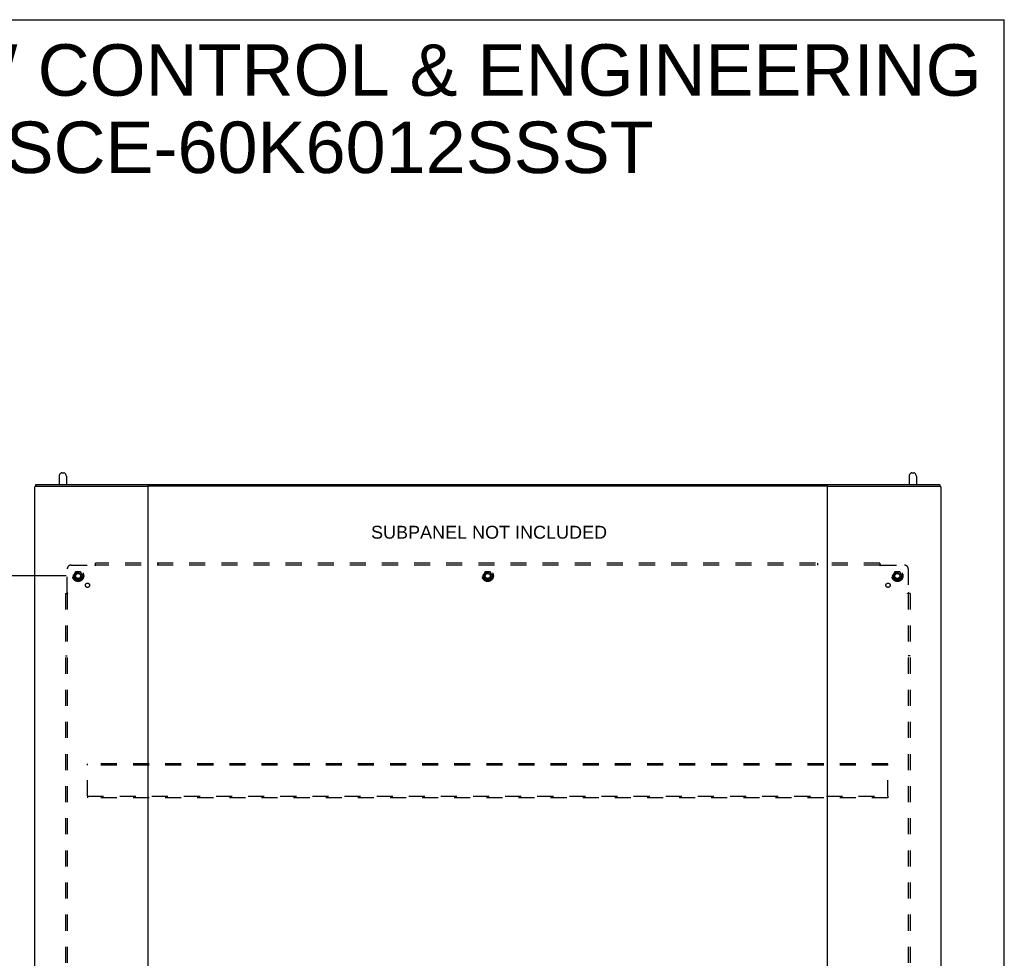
# Model space of a CAD drawing. Header units: inches. Extents: x 0 to 193, y 0 to 125.
# Tile 278 of 278: x 128 to 193, y 63 to 125. Entities that reach past the tile are written whole.
import ezdxf

# ---------------------------------------------------------------- set-up
doc = ezdxf.new("R2010")
doc.units = ezdxf.units.IN
doc.header["$LTSCALE"] = 10.635988
doc.header["$MEASUREMENT"] = 0
doc.linetypes.add('HIDDEN', pattern=[0.2, 0.1, -0.1])
doc.layers.get('0').update_dxf_attribs({"linetype": 'CONTINUOUS'})
for name, color, linetype in [('DEFAULT_2', 8, 'HIDDEN'), ('DIMENSIONS', 7, 'CONTINUOUS'), ('SUBPANEL', 7, 'CONTINUOUS')]:
    doc.layers.add(name, color=color, linetype=linetype)
doc.styles.get("Standard").update_dxf_attribs({"font": 'arial.ttf'})
doc.dimstyles.new('DIMSTYLE_1', dxfattribs={"dimtxt": 0.853154, "dimasz": 1.137539, "dimexe": 0.09, "dimexo": 0.07, "dimgap": 0.0375, "dimtad": 0, "dimtih": 1, "dimtoh": 1, "dimzin": 4, "dimdsep": 46, "dimtxsty": 'Standard', "dimblk": '_FILLED', "dimblk1": '_FILLED', "dimblk2": '_FILLED', "dimcen": 0.09, "dimadec": 3, "dimazin": 1, "dimtfac": 1, "dimtdec": 3, "dimtofl": 0, "dimtmove": 0, "dimatfit": 3, "dimldrblk": '_FILLED', "dimfxl": 0, "dimtolj": 1, "dimtzin": 4, "dimarcsym": 0})

# ---------------------------------------------------------------- blocks, each defined once
blk = doc.blocks.new('_FILLED')
at = {"color": 0, "linetype": 'ByBlock'}
blk.add_solid([(0, 0), (-1, 0.2), (-1, -0.2)], dxfattribs=at)
blk = doc.blocks.new('*D2')
at = {"layer": 'DIMENSIONS', "color": 2, "linetype": 'Continuous'}
for p, q in [((131.253, 88.291), (123.066, 88.291)), ((124.09, 88.291), (124.09, 62.019)), ((124.09, 34.041), (124.09, 60.312)), ((131.253, 34.041), (123.066, 34.041))]:
    blk.add_line(p, q, dxfattribs=at)
at = {"layer": 'DIMENSIONS', "color": 2, "linetype": 'Continuous', "xscale": 1.1375387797, "yscale": 1.1375387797, "zscale": 1.1375387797}
for p, rotation in [((124.09, 88.291), 90), ((124.09, 34.041), 270)]:
    blk.add_blockref('_FILLED', p, dxfattribs=dict(at, rotation=rotation))
at = {"layer": 'DIMENSIONS', "color": 2, "linetype": 'Continuous', "insert": (124.09, 61.592), "char_height": 0.8532, "width": 2.98128, "attachment_point": 2, "line_spacing_factor": 0.9}
blk.add_mtext('54.25', dxfattribs=at)

msp = doc.modelspace()

# ---------------------------------------------------------------- linework, layer by layer
at = {"color": 7, "linetype": 'Continuous'}
for p, q in [((0, 125.129), (193.382, 125.129)), ((193.382, 0), (193.382, 125.129)), ((130.787, 94.891), (130.787, 94.338)), ((130.965, 95.114), (131.092, 95.114)), ((131.27, 94.891), (131.27, 94.338)), ((187.079, 94.891), (187.079, 94.338)), ((187.257, 95.114), (187.384, 95.114)), ((187.562, 94.891), (187.562, 94.338)), ((129.227, 94.322), (129.227, 94.23)), ((129.289, 94.338), (189.06, 94.338)), ((189.123, 94.322), (189.123, 94.23))]:
    msp.add_line(p, q, dxfattribs=at)
at = {"color": 3, "linetype": 'Continuous'}
for p, q in [((129.175, 31.27), (129.175, 94.192)), ((129.256, 94.238), (136.644, 94.238)), ((136.649, 94.238), (136.699, 94.238)), ((136.675, 94.208), (136.675, 31.3)), ((181.645, 94.238), (136.705, 94.238)), ((181.65, 94.238), (181.7, 94.238)), ((181.675, 31.3), (181.675, 94.208)), ((181.706, 94.238), (189.093, 94.238)), ((189.175, 94.192), (189.175, 31.27))]:
    msp.add_line(p, q, dxfattribs=at)
for points in [[(129.227, 94.23), (129.218, 94.227), (129.21, 94.224), (129.203, 94.221), (129.196, 94.218), (129.191, 94.214), (129.186, 94.21), (129.182, 94.207), (129.179, 94.203), (129.176, 94.199), (129.175, 94.195), (129.175, 94.192)], [(129.256, 94.238), (129.246, 94.236), (129.236, 94.233), (129.227, 94.23)], [(189.093, 94.238), (189.103, 94.236), (189.113, 94.233), (189.122, 94.23)], [(189.122, 94.23), (189.131, 94.227), (189.139, 94.224), (189.146, 94.221), (189.153, 94.218), (189.158, 94.214), (189.163, 94.21), (189.167, 94.207), (189.17, 94.203), (189.173, 94.199), (189.174, 94.195), (189.175, 94.192)]]:
    msp.add_lwpolyline(points, dxfattribs=at)
at = {"color": 7, "linetype": 'Continuous'}
for points in [[(129.227, 94.322), (129.227, 94.323), (129.227, 94.325), (129.228, 94.326), (129.23, 94.327), (129.231, 94.328), (129.233, 94.329), (129.236, 94.331), (129.238, 94.332), (129.242, 94.333), (129.245, 94.334), (129.248, 94.334), (129.252, 94.335), (129.256, 94.336), (129.261, 94.336), (129.265, 94.337), (129.27, 94.337), (129.274, 94.338), (129.279, 94.338), (129.284, 94.338), (129.289, 94.338)], [(189.06, 94.338), (189.065, 94.338), (189.07, 94.338), (189.075, 94.338), (189.079, 94.337), (189.084, 94.337), (189.088, 94.336), (189.093, 94.336), (189.097, 94.335), (189.101, 94.334), (189.104, 94.334), (189.108, 94.333), (189.111, 94.332), (189.113, 94.331), (189.116, 94.329), (189.118, 94.328), (189.119, 94.327), (189.121, 94.326), (189.122, 94.325), (189.122, 94.323), (189.123, 94.322)]]:
    msp.add_lwpolyline(points, dxfattribs=at)
for centre, radius, start, end in [((131.029, 94.892), 0.241, 123.18477, 180), ((130.965, 94.989), 0.125, 90, 123.18477), ((131.092, 94.989), 0.125, 56.81523, 90), ((131.029, 94.892), 0.241, 0, 56.81523), ((187.321, 94.892), 0.241, 123.18477, 180), ((187.257, 94.989), 0.125, 90, 123.18477), ((187.384, 94.989), 0.125, 56.81523, 90), ((187.321, 94.892), 0.241, 0, 56.81523)]:
    msp.add_arc(centre, radius, start, end, dxfattribs=at)
at = {"color": 3, "linetype": 'Continuous'}
for centre, radius, start, end in [((136.644, 94.207), 0.031, 0, 90), ((136.705, 94.208), 0.03, 90, 180), ((181.645, 94.208), 0.03, 0, 90), ((181.706, 94.207), 0.031, 90, 180)]:
    msp.add_arc(centre, radius, start, end, dxfattribs=at)
at = {"layer": 'DEFAULT_2', "color": 8, "linetype": 'HIDDEN'}
for p, q in [((131.886, 88.563), (131.732, 88.296)), ((131.732, 88.286), (131.886, 88.018)), ((132.204, 88.568), (131.895, 88.568)), ((132.367, 88.296), (132.213, 88.563)), ((132.213, 88.018), (132.367, 88.286)), ((159.011, 88.563), (158.857, 88.296)), ((158.857, 88.286), (159.011, 88.018)), ((159.329, 88.568), (159.02, 88.568)), ((159.492, 88.296), (159.338, 88.563)), ((159.338, 88.018), (159.492, 88.286)), ((186.136, 88.563), (185.982, 88.296)), ((185.982, 88.286), (186.136, 88.018)), ((186.454, 88.568), (186.145, 88.568)), ((186.617, 88.296), (186.463, 88.563)), ((186.463, 88.018), (186.617, 88.286)), ((132.204, 88.013), (131.895, 88.013)), ((159.329, 88.013), (159.02, 88.013)), ((186.454, 88.013), (186.145, 88.013)), ((132.675, 75.749), (132.675, 75.853)), ((185.675, 75.853), (132.675, 75.853)), ((132.675, 73.707), (132.675, 75.749)), ((185.675, 75.749), (132.675, 75.749)), ((185.675, 75.749), (185.675, 75.853)), ((185.675, 73.707), (185.675, 75.749)), ((132.675, 73.707), (132.675, 73.603)), ((132.675, 73.707), (185.675, 73.707)), ((185.675, 73.707), (185.675, 73.603)), ((185.675, 73.603), (132.675, 73.603))]:
    msp.add_line(p, q, dxfattribs=at)
for centre, radius in [((132.05, 88.291), 0.372), ((132.05, 88.291), 0.356), ((132.05, 88.291), 0.312), ((132.05, 88.291), 0.204), ((132.05, 88.291), 0.188), ((132.05, 88.291), 0.183), ((132.05, 88.291), 0.165), ((159.175, 88.291), 0.372), ((159.175, 88.291), 0.356), ((159.175, 88.291), 0.312), ((159.175, 88.291), 0.204), ((159.175, 88.291), 0.188), ((159.175, 88.291), 0.183), ((159.175, 88.291), 0.165), ((186.3, 88.291), 0.372), ((186.3, 88.291), 0.356), ((186.3, 88.291), 0.312), ((186.3, 88.291), 0.204), ((186.3, 88.291), 0.188), ((186.3, 88.291), 0.183), ((186.3, 88.291), 0.165)]:
    msp.add_circle(centre, radius, dxfattribs=at)
for centre, start, end in [((131.741, 88.291), 150.01268, 209.98829), ((131.895, 88.558), 90.01235, 149.98915), ((132.204, 88.558), 30.01204, 89.98872), ((132.358, 88.291), 330.01268, 29.98829), ((158.866, 88.291), 150.01268, 209.98829), ((159.02, 88.558), 90.01235, 149.98915), ((159.329, 88.558), 30.01204, 89.98872), ((159.483, 88.291), 330.01268, 29.98829), ((185.991, 88.291), 150.01268, 209.98829), ((186.145, 88.558), 90.01235, 149.98915), ((186.454, 88.558), 30.01204, 89.98872), ((186.608, 88.291), 330.01268, 29.98829), ((131.895, 88.023), 210.01204, 269.98872), ((132.204, 88.023), 270.01235, 329.98915), ((159.02, 88.023), 210.01204, 269.98872), ((159.329, 88.023), 270.01235, 329.98915), ((186.145, 88.023), 210.01204, 269.98872), ((186.454, 88.023), 270.01235, 329.98915)]:
    msp.add_arc(centre, 0.01, start, end, dxfattribs=at)
at = {"layer": 'SUBPANEL', "color": 8, "linetype": 'HIDDEN'}
for p, q in [((131.331, 87.17), (131.331, 88.759)), ((131.581, 89.009), (133.17, 89.009)), ((133.189, 89.028), (133.182, 89.022)), ((133.206, 88.969), (133.206, 89.134)), ((185.143, 89.134), (133.206, 89.134)), ((185.143, 89.009), (133.206, 89.009)), ((137.331, 89.134), (137.331, 89.009)), ((181.018, 89.134), (181.018, 89.009)), ((185.143, 89.134), (185.143, 88.969)), ((185.179, 89.009), (186.768, 89.009)), ((187.018, 88.759), (187.018, 87.17)), ((131.206, 87.134), (131.206, 35.197)), ((131.206, 87.134), (131.372, 87.134)), ((131.331, 87.134), (131.331, 35.197)), ((187.143, 87.134), (186.977, 87.134)), ((187.018, 87.134), (187.018, 35.197)), ((187.037, 87.151), (187.031, 87.158)), ((187.143, 87.134), (187.143, 35.197)), ((131.206, 83.009), (131.331, 83.009)), ((187.143, 83.009), (187.018, 83.009))]:
    msp.add_line(p, q, dxfattribs=at)
for points in [[(133.182, 89.022), (133.18, 89.02), (133.179, 89.018), (133.177, 89.016), (133.175, 89.014), (133.173, 89.013), (133.172, 89.011), (133.17, 89.009)], [(133.183, 88.99), (133.181, 88.995), (133.179, 88.997), (133.178, 88.999), (133.176, 89.002), (133.175, 89.004), (133.173, 89.006), (133.172, 89.008), (133.17, 89.009)], [(133.206, 88.969), (133.204, 88.969), (133.202, 88.97), (133.201, 88.971), (133.199, 88.972), (133.197, 88.973), (133.196, 88.974), (133.194, 88.975), (133.193, 88.977), (133.191, 88.978), (133.19, 88.98), (133.189, 88.982), (133.187, 88.984), (133.186, 88.986), (133.185, 88.988), (133.183, 88.99)], [(133.206, 89.048), (133.204, 89.046), (133.203, 89.044), (133.201, 89.042), (133.199, 89.04), (133.198, 89.038), (133.196, 89.036), (133.195, 89.034), (133.193, 89.033), (133.192, 89.031), (133.19, 89.03), (133.189, 89.028)], [(185.143, 89.048), (185.145, 89.046), (185.146, 89.044), (185.148, 89.042), (185.15, 89.04), (185.151, 89.038), (185.153, 89.036), (185.154, 89.034), (185.156, 89.033), (185.157, 89.031), (185.159, 89.03), (185.16, 89.028)], [(185.143, 88.969), (185.145, 88.969), (185.147, 88.97), (185.148, 88.971), (185.15, 88.972), (185.152, 88.973), (185.153, 88.974), (185.155, 88.975), (185.156, 88.977), (185.158, 88.978), (185.159, 88.98), (185.16, 88.982), (185.162, 88.984), (185.163, 88.986), (185.164, 88.988), (185.166, 88.99), (185.168, 88.995)], [(185.16, 89.028), (185.167, 89.022), (185.169, 89.02), (185.171, 89.018), (185.172, 89.016), (185.174, 89.014), (185.176, 89.013), (185.177, 89.011), (185.179, 89.009)], [(185.168, 88.995), (185.17, 88.997), (185.171, 88.999), (185.173, 89.002), (185.174, 89.004), (185.176, 89.006), (185.177, 89.008), (185.179, 89.009)], [(131.292, 87.134), (131.294, 87.136), (131.297, 87.138), (131.299, 87.139), (131.301, 87.141), (131.302, 87.142), (131.304, 87.144), (131.306, 87.145), (131.307, 87.147), (131.309, 87.148), (131.311, 87.15), (131.312, 87.151)], [(131.312, 87.151), (131.318, 87.158), (131.32, 87.16), (131.322, 87.162), (131.324, 87.163), (131.326, 87.165), (131.328, 87.167), (131.329, 87.168), (131.331, 87.17)], [(131.346, 87.16), (131.343, 87.161), (131.341, 87.162), (131.339, 87.164), (131.336, 87.165), (131.334, 87.167), (131.332, 87.168), (131.331, 87.17)], [(131.372, 87.134), (131.371, 87.136), (131.37, 87.138), (131.369, 87.14), (131.368, 87.141), (131.367, 87.143), (131.366, 87.144), (131.365, 87.146), (131.363, 87.147), (131.362, 87.149), (131.36, 87.15), (131.358, 87.151), (131.356, 87.153), (131.354, 87.154), (131.352, 87.155), (131.35, 87.157), (131.346, 87.16)], [(186.977, 87.134), (186.978, 87.136), (186.979, 87.138), (186.98, 87.14), (186.981, 87.141), (186.982, 87.143), (186.983, 87.144), (186.984, 87.146), (186.986, 87.147), (186.987, 87.149), (186.989, 87.15), (186.991, 87.151), (186.993, 87.153), (186.995, 87.154), (186.997, 87.155), (186.999, 87.157)], [(186.999, 87.157), (187.004, 87.16), (187.006, 87.161), (187.008, 87.162), (187.011, 87.164), (187.013, 87.165), (187.015, 87.167), (187.017, 87.168), (187.018, 87.17)], [(187.031, 87.158), (187.029, 87.16), (187.027, 87.162), (187.025, 87.163), (187.023, 87.165), (187.021, 87.167), (187.02, 87.168), (187.018, 87.17)], [(187.057, 87.134), (187.055, 87.136), (187.053, 87.138), (187.05, 87.139), (187.049, 87.141), (187.047, 87.142), (187.045, 87.144), (187.043, 87.145), (187.042, 87.147), (187.04, 87.148), (187.038, 87.15), (187.037, 87.151)]]:
    msp.add_lwpolyline(points, dxfattribs=at)
for centre, radius in [((132.05, 88.291), 0.25), ((159.175, 88.291), 0.25), ((186.3, 88.291), 0.25), ((132.668, 87.672), 0.141), ((185.681, 87.672), 0.141)]:
    msp.add_circle(centre, radius, dxfattribs=at)
for centre, start, end in [((131.581, 88.759), 90, 180), ((186.768, 88.759), 0, 90)]:
    msp.add_arc(centre, 0.25, start, end, dxfattribs=at)

# ---------------------------------------------------------------- texts
at = {"layer": 'DIMENSIONS', "color": 2, "linetype": 'Continuous', "attachment_point": 2, "line_spacing_factor": 0.9}
for s, insert, char_height, width in [('SAGINAW CONTROL & ENGINEERING\\PSCE-60K6012SSST', (148.703, 123.503), 3.41262, 86.19076), ('SUBPANEL NOT INCLUDED', (159.261, 91.612), 0.85315, 15.60098)]:
    msp.add_mtext(s, dxfattribs=dict(at, insert=insert, char_height=char_height, width=width))

# ---------------------------------------------------------------- dimensions: what is measured, and where the dimension line sits
at = {"layer": 'DIMENSIONS', "color": 2, "linetype": 'Continuous'}
dim = msp.add_linear_dim(base=(124.09, 34.041), p1=(131.323, 88.291), p2=(131.323, 34.041), angle=270, dimstyle='DIMSTYLE_1', dxfattribs=at)
dim.commit()
dim.dimension.update_dxf_attribs({"geometry": '*D2', "text_midpoint": (124.09, 61.161), "dimtype": 160})

doc.saveas('drawing.dxf')
